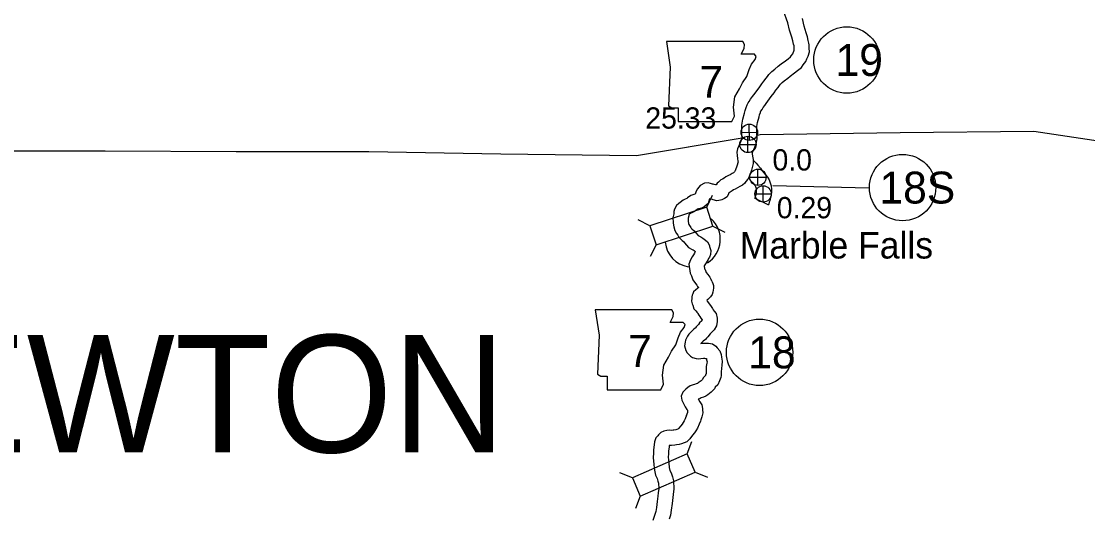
# Model space of a CAD drawing. Extents: x -939622 to -934245, y 1383184 to 1385301.
# Drawn here: x -935234.8 to -935171.2, y 1384143.3 to 1384172.8 of the extents above; entities that cross this region are included whole.
import ezdxf

# ---------------------------------------------------------------- set-up
doc = ezdxf.new("R2010")
doc.units = 0
for name, color, linetype in [('Default', 7, 'Continuous'), ('Level 10', 7, 'Continuous'), ('Level 2', 7, 'Continuous'), ('Level 20', 7, 'Continuous'), ('Level 21', 7, 'Continuous'), ('Level 24', 7, 'Continuous'), ('Level 25', 7, 'Continuous'), ('Level 26', 7, 'Continuous'), ('Level 27', 7, 'Continuous')]:
    doc.layers.add(name, color=color, linetype=linetype)

msp = doc.modelspace()

# ---------------------------------------------------------------- linework, layer by layer
at = {"layer": 'Level 10'}
msp.add_line((-935191.075, 1384162.249), (-935190.255, 1384161.858), dxfattribs=at)
for points in [[(-935191.827, 1384165.857), (-935191.829, 1384165.872), (-935191.836, 1384165.989), (-935191.84, 1384166.613), (-935191.779, 1384166.96), (-935191.688, 1384167.327), (-935191.644, 1384167.491), (-935191.588, 1384167.659), (-935191.532, 1384167.823), (-935191.458, 1384167.932), (-935191.407, 1384168.015), (-935191.319, 1384168.166), (-935191.2, 1384168.315), (-935191.126, 1384168.424), (-935190.808, 1384168.845), (-935190.644, 1384169.075), (-935190.525, 1384169.235), (-935190.391, 1384169.41), (-935190.306, 1384169.519), (-935190.221, 1384169.627), (-935190.058, 1384169.811), (-935189.875, 1384169.952), (-935189.663, 1384170.128), (-935189.484, 1384170.262), (-935189.24, 1384170.441), (-935189.075, 1384170.567), (-935188.943, 1384170.679), (-935188.889, 1384170.749), (-935188.803, 1384170.862), (-935188.779, 1384170.92), (-935188.728, 1384171.03), (-935188.713, 1384171.089), (-935188.715, 1384171.17), (-935188.723, 1384171.314), (-935188.727, 1384171.343), (-935188.749, 1384171.447), (-935188.799, 1384171.639), (-935188.861, 1384171.86), (-935188.994, 1384172.268), (-935189.095, 1384172.715), (-935189.353, 1384173.428)], [(-935190.935, 1384166.001), (-935190.936, 1384166.02), (-935190.939, 1384166.537), (-935190.898, 1384166.773), (-935190.816, 1384167.103), (-935190.781, 1384167.233), (-935190.735, 1384167.371), (-935190.72, 1384167.417), (-935190.704, 1384167.441), (-935190.635, 1384167.55), (-935190.574, 1384167.657), (-935190.476, 1384167.779), (-935190.394, 1384167.899), (-935190.082, 1384168.313), (-935189.917, 1384168.545), (-935189.808, 1384168.692), (-935189.679, 1384168.859), (-935189.595, 1384168.966), (-935189.53, 1384169.05), (-935189.442, 1384169.149), (-935189.313, 1384169.249), (-935189.105, 1384169.421), (-935188.948, 1384169.539), (-935188.7, 1384169.721), (-935188.51, 1384169.866), (-935188.289, 1384170.054), (-935188.175, 1384170.201), (-935188.015, 1384170.412), (-935187.955, 1384170.558), (-935187.875, 1384170.73), (-935187.811, 1384170.99), (-935187.816, 1384171.203), (-935187.826, 1384171.402), (-935187.84, 1384171.499), (-935187.872, 1384171.653), (-935187.93, 1384171.875), (-935188, 1384172.122), (-935188.126, 1384172.507), (-935188.23, 1384172.967)], [(-935191.831, 1384165.83), (-935192.109, 1384165.2), (-935192.131, 1384164.997), (-935192.12, 1384164.797), (-935192.094, 1384164.628), (-935192.07, 1384164.463), (-935192.067, 1384164.418), (-935192.131, 1384164.172), (-935192.151, 1384164.112), (-935192.19, 1384164.014), (-935192.239, 1384163.896), (-935192.253, 1384163.863), (-935192.274, 1384163.838), (-935192.305, 1384163.803), (-935192.343, 1384163.771), (-935192.421, 1384163.723), (-935192.531, 1384163.657), (-935192.639, 1384163.603), (-935192.791, 1384163.523), (-935192.89, 1384163.458), (-935192.991, 1384163.398), (-935193.086, 1384163.344), (-935193.24, 1384163.217), (-935193.308, 1384163.147), (-935193.378, 1384163.044), (-935193.412, 1384163.051), (-935193.488, 1384163.067), (-935193.545, 1384163.084), (-935193.599, 1384163.101), (-935193.705, 1384163.132), (-935193.855, 1384163.166), (-935194.067, 1384163.143), (-935194.333, 1384163.022), (-935194.495, 1384162.807), (-935194.563, 1384162.678), (-935194.624, 1384162.499), (-935194.624, 1384162.498), (-935194.697, 1384162.474), (-935194.889, 1384162.412), (-935195.078, 1384162.278), (-935195.133, 1384162.243), (-935195.215, 1384162.199), (-935195.345, 1384162.143), (-935195.529, 1384162.006), (-935195.603, 1384161.942), (-935195.74, 1384161.817), (-935195.851, 1384161.612), (-935195.904, 1384161.454), (-935195.909, 1384161.316), (-935195.924, 1384161.243), (-935195.956, 1384161.083), (-935195.955, 1384161.009), (-935195.949, 1384160.895), (-935195.93, 1384160.764), (-935195.901, 1384160.54), (-935195.831, 1384160.326), (-935195.739, 1384160.157), (-935195.663, 1384160.045), (-935195.598, 1384159.924), (-935195.483, 1384159.805), (-935195.4, 1384159.738), (-935195.329, 1384159.676), (-935195.268, 1384159.604), (-935195.023, 1384159.31), (-935194.802, 1384159.204), (-935194.743, 1384159.173), (-935194.68, 1384159.132), (-935194.639, 1384159.101), (-935194.631, 1384159.085), (-935194.667, 1384158.985), (-935194.726, 1384158.889), (-935194.814, 1384158.762), (-935194.909, 1384158.59), (-935195.014, 1384158.324), (-935194.928, 1384157.785), (-935194.855, 1384157.631), (-935194.756, 1384157.394), (-935194.601, 1384157.178), (-935194.53, 1384157.079), (-935194.486, 1384156.993), (-935194.426, 1384156.888)], [(-935191.015, 1384165.45), (-935191.228, 1384164.967), (-935191.224, 1384164.892), (-935191.204, 1384164.761), (-935191.174, 1384164.554), (-935191.16, 1384164.329), (-935191.267, 1384163.918), (-935191.305, 1384163.803), (-935191.358, 1384163.672), (-935191.407, 1384163.553), (-935191.475, 1384163.387), (-935191.595, 1384163.248), (-935191.67, 1384163.162), (-935191.811, 1384163.041), (-935191.953, 1384162.954), (-935192.099, 1384162.866), (-935192.23, 1384162.802), (-935192.334, 1384162.747), (-935192.413, 1384162.695), (-935192.539, 1384162.619), (-935192.575, 1384162.599), (-935192.609, 1384162.571), (-935192.634, 1384162.517), (-935192.725, 1384162.335), (-935192.885, 1384162.232), (-935192.959, 1384162.19), (-935193.036, 1384162.163), (-935193.116, 1384162.139), (-935193.212, 1384162.119), (-935193.356, 1384162.1), (-935193.481, 1384162.14), (-935193.558, 1384162.162), (-935193.596, 1384162.17), (-935193.707, 1384162.194), (-935193.77, 1384162.212), (-935193.852, 1384161.934), (-935194.085, 1384161.734), (-935194.254, 1384161.671), (-935194.422, 1384161.618), (-935194.48, 1384161.598), (-935194.577, 1384161.53), (-935194.676, 1384161.467), (-935194.821, 1384161.388), (-935194.894, 1384161.357), (-935194.965, 1384161.304), (-935195.005, 1384161.27), (-935195.01, 1384161.265), (-935195.013, 1384161.207), (-935195.042, 1384161.063), (-935195.054, 1384161.005), (-935195.053, 1384160.984), (-935195.038, 1384160.887), (-935195.019, 1384160.739), (-935195.002, 1384160.684), (-935194.97, 1384160.626), (-935194.892, 1384160.512), (-935194.867, 1384160.465), (-935194.819, 1384160.427), (-935194.683, 1384160.306), (-935194.579, 1384160.182), (-935194.457, 1384160.036), (-935194.399, 1384160.009), (-935194.288, 1384159.951), (-935194.163, 1384159.869), (-935194.086, 1384159.811), (-935194.017, 1384159.76), (-935193.893, 1384159.647), (-935193.778, 1384159.439), (-935193.778, 1384159.387), (-935193.744, 1384159.318), (-935193.693, 1384159.131), (-935193.713, 1384158.9), (-935193.774, 1384158.741), (-935193.83, 1384158.652), (-935193.849, 1384158.597), (-935193.972, 1384158.396), (-935194.048, 1384158.286), (-935194.086, 1384158.218), (-935194.06, 1384158.054), (-935194.034, 1384157.999), (-935193.965, 1384157.836), (-935193.868, 1384157.701), (-935193.761, 1384157.55), (-935193.694, 1384157.422), (-935193.642, 1384157.33)], [(-935191.85, 1384165.788), (-935191.834, 1384165.828)], [(-935191.015, 1384165.45), (-935190.96, 1384165.59), (-935190.916, 1384165.787), (-935190.931, 1384165.944), (-935190.934, 1384165.995)], [(-935191.16, 1384164.494), (-935191.134, 1384164.478), (-935190.992, 1384164.337), (-935190.881, 1384164.228), (-935190.725, 1384164.043), (-935190.622, 1384163.888), (-935190.618, 1384163.883), (-935190.51, 1384163.755), (-935190.419, 1384163.653), (-935190.307, 1384163.515), (-935190.211, 1384163.36), (-935190.142, 1384163.173), (-935190.093, 1384162.984), (-935190.079, 1384162.804), (-935190.078, 1384162.653), (-935190.093, 1384162.415), (-935190.122, 1384162.287), (-935190.143, 1384162.197), (-935190.173, 1384162.099), (-935190.201, 1384162.024), (-935190.206, 1384162.011), (-935190.227, 1384161.913), (-935190.255, 1384161.858)], [(-935191.428, 1384163.475), (-935191.337, 1384163.339), (-935191.299, 1384163.295), (-935191.19, 1384163.166), (-935191.106, 1384163.071), (-935191.042, 1384162.993), (-935191.024, 1384162.963), (-935191.002, 1384162.903), (-935190.984, 1384162.834), (-935190.979, 1384162.767), (-935190.978, 1384162.678), (-935190.986, 1384162.543), (-935190.999, 1384162.491), (-935191.013, 1384162.43), (-935191.025, 1384162.39), (-935191.049, 1384162.326), (-935191.075, 1384162.249), (-935191.082, 1384162.214)], [(-935193.635, 1384157.316), (-935193.563, 1384157.178), (-935193.532, 1384157.049), (-935193.53, 1384156.891), (-935193.544, 1384156.772), (-935193.57, 1384156.655), (-935193.613, 1384156.52), (-935193.712, 1384156.386), (-935193.764, 1384156.324), (-935193.87, 1384156.21), (-935193.921, 1384156.173), (-935193.909, 1384156.13), (-935193.907, 1384156.123), (-935193.703, 1384155.868), (-935193.631, 1384155.747), (-935193.588, 1384155.678), (-935193.543, 1384155.606), (-935193.49, 1384155.531), (-935193.372, 1384155.382), (-935193.311, 1384155.108), (-935193.319, 1384154.903), (-935193.362, 1384154.654), (-935193.501, 1384154.402), (-935193.678, 1384154.23), (-935193.722, 1384154.169), (-935193.878, 1384153.996), (-935193.952, 1384153.905), (-935194.018, 1384153.843), (-935194.142, 1384153.738), (-935194.211, 1384153.679), (-935194.288, 1384153.6), (-935194.231, 1384153.607), (-935194.031, 1384153.624), (-935193.961, 1384153.612), (-935193.828, 1384153.62), (-935193.588, 1384153.569), (-935193.396, 1384153.439), (-935193.317, 1384153.339), (-935193.16, 1384153.149), (-935193.078, 1384152.933), (-935193.056, 1384152.78), (-935193.006, 1384152.55), (-935193.033, 1384152.28), (-935193.064, 1384152.125), (-935193.071, 1384151.892), (-935193.075, 1384151.693), (-935193.103, 1384151.569), (-935193.165, 1384151.368), (-935193.281, 1384151.138), (-935193.427, 1384150.999), (-935193.475, 1384150.893), (-935193.676, 1384150.687), (-935193.878, 1384150.543), (-935193.997, 1384150.464), (-935194.137, 1384150.391), (-935194.263, 1384150.347), (-935194.335, 1384150.321), (-935194.424, 1384150.283), (-935194.438, 1384150.278), (-935194.425, 1384150.252), (-935194.347, 1384150.122), (-935194.228, 1384149.931), (-935194.198, 1384149.722), (-935194.194, 1384149.65), (-935194.168, 1384149.465), (-935194.224, 1384149.226), (-935194.308, 1384148.991)], [(-935194.413, 1384156.952), (-935194.44, 1384156.919), (-935194.47, 1384156.887), (-935194.482, 1384156.878), (-935194.588, 1384156.803), (-935194.719, 1384156.669), (-935194.772, 1384156.548), (-935194.799, 1384156.473), (-935194.824, 1384156.372), (-935194.834, 1384156.306), (-935194.855, 1384156.118), (-935194.796, 1384155.962), (-935194.775, 1384155.887), (-935194.714, 1384155.67), (-935194.596, 1384155.544), (-935194.507, 1384155.433), (-935194.486, 1384155.416), (-935194.465, 1384155.389), (-935194.401, 1384155.281), (-935194.352, 1384155.201), (-935194.292, 1384155.106), (-935194.216, 1384154.999), (-935194.216, 1384154.996), (-935194.223, 1384154.956), (-935194.224, 1384154.954), (-935194.361, 1384154.822), (-935194.423, 1384154.736), (-935194.562, 1384154.581), (-935194.612, 1384154.52), (-935194.618, 1384154.515), (-935194.725, 1384154.424), (-935194.827, 1384154.337), (-935195.008, 1384154.151), (-935195.094, 1384154.03), (-935195.199, 1384153.8), (-935195.233, 1384153.668), (-935195.259, 1384153.452), (-935195.229, 1384153.32), (-935195.187, 1384153.175), (-935195.1, 1384153.046), (-935195.011, 1384152.929), (-935194.903, 1384152.836), (-935194.776, 1384152.751), (-935194.564, 1384152.698), (-935194.442, 1384152.687), (-935194.283, 1384152.694), (-935194.139, 1384152.712), (-935194.069, 1384152.717), (-935194.007, 1384152.707), (-935193.965, 1384152.71), (-935193.953, 1384152.696), (-935193.943, 1384152.621), (-935193.916, 1384152.498), (-935193.924, 1384152.413), (-935193.961, 1384152.225), (-935193.97, 1384151.916), (-935193.973, 1384151.803), (-935193.973, 1384151.8), (-935194.003, 1384151.706), (-935194.015, 1384151.681), (-935194.133, 1384151.568), (-935194.216, 1384151.436), (-935194.228, 1384151.41), (-935194.264, 1384151.373), (-935194.389, 1384151.284), (-935194.454, 1384151.24), (-935194.494, 1384151.22), (-935194.564, 1384151.195), (-935194.666, 1384151.159), (-935194.75, 1384151.122), (-935194.923, 1384151.062), (-935195.063, 1384150.969), (-935195.185, 1384150.88), (-935195.265, 1384150.797), (-935195.354, 1384150.697), (-935195.456, 1384150.452), (-935195.432, 1384150.22), (-935195.351, 1384150.063), (-935195.279, 1384149.948), (-935195.215, 1384149.819), (-935195.115, 1384149.651), (-935195.094, 1384149.619), (-935195.091, 1384149.561), (-935195.083, 1384149.506), (-935195.089, 1384149.48), (-935195.156, 1384149.292)], [(-935195.148, 1384149.313), (-935195.232, 1384149.109), (-935195.279, 1384148.98), (-935195.344, 1384148.894), (-935195.41, 1384148.779), (-935195.484, 1384148.687), (-935195.618, 1384148.518), (-935195.631, 1384148.505), (-935195.723, 1384148.47), (-935195.787, 1384148.452), (-935195.89, 1384148.431), (-935195.947, 1384148.422), (-935196.045, 1384148.414), (-935196.141, 1384148.419), (-935196.321, 1384148.403), (-935196.488, 1384148.366), (-935196.674, 1384148.291), (-935196.822, 1384148.146), (-935196.861, 1384148.091), (-935196.972, 1384147.972), (-935197.05, 1384147.74), (-935197.079, 1384147.549), (-935197.113, 1384147.249), (-935197.121, 1384147.087), (-935197.133, 1384146.755), (-935197.12, 1384146.616), (-935197.1, 1384146.358), (-935197.059, 1384146.048), (-935196.994, 1384145.753), (-935196.903, 1384145.545), (-935196.846, 1384145.389), (-935196.819, 1384145.274), (-935196.8, 1384144.955), (-935196.83, 1384144.687), (-935196.848, 1384144.501), (-935196.887, 1384144.172), (-935196.939, 1384143.813), (-935196.983, 1384143.577), (-935197.037, 1384143.403), (-935197.154, 1384143.042)], [(-935194.316, 1384148.97), (-935194.393, 1384148.782), (-935194.479, 1384148.548), (-935194.591, 1384148.397), (-935194.665, 1384148.27), (-935194.78, 1384148.125), (-935194.947, 1384147.917), (-935195.129, 1384147.735), (-935195.438, 1384147.615), (-935195.577, 1384147.576), (-935195.732, 1384147.545), (-935195.843, 1384147.527), (-935196.033, 1384147.513), (-935196.123, 1384147.517), (-935196.17, 1384147.513), (-935196.175, 1384147.508), (-935196.187, 1384147.43), (-935196.216, 1384147.176), (-935196.222, 1384147.05), (-935196.231, 1384146.781), (-935196.223, 1384146.692), (-935196.205, 1384146.452), (-935196.172, 1384146.205), (-935196.134, 1384146.032), (-935196.068, 1384145.881), (-935195.982, 1384145.649), (-935195.925, 1384145.404), (-935195.897, 1384144.931), (-935195.935, 1384144.592), (-935195.953, 1384144.405), (-935195.995, 1384144.054), (-935196.051, 1384143.666), (-935196.108, 1384143.36), (-935196.179, 1384143.13)]]:
    msp.add_lwpolyline(points, dxfattribs=at)
at = {"layer": 'Level 2'}
for points in [[(-935136.128, 1384165.308), (-935143.233, 1384165.231), (-935151.195, 1384165.118), (-935158.931, 1384164.916), (-935166.844, 1384165.097), (-935174.41, 1384166.231), (-935182.389, 1384166.154), (-935190.744, 1384166.032), (-935190.934, 1384165.995)], [(-935136.128, 1384165.308), (-935143.233, 1384165.231), (-935151.195, 1384165.118), (-935158.931, 1384164.916), (-935166.844, 1384165.097), (-935174.41, 1384166.231), (-935182.389, 1384166.154), (-935190.744, 1384166.032), (-935190.818, 1384166.017)], [(-935192.056, 1384165.792), (-935198.123, 1384164.778), (-935206.231, 1384164.879), (-935214.11, 1384165.011), (-935222.03, 1384165.015), (-935229.846, 1384165.06), (-935237.777, 1384165.065), (-935245.637, 1384165.08), (-935246.815, 1384165.091)], [(-935191.831, 1384165.83), (-935198.123, 1384164.778)], [(-935198.123, 1384164.778), (-935206.231, 1384164.879), (-935214.11, 1384165.011), (-935222.03, 1384165.015), (-935229.846, 1384165.06), (-935237.777, 1384165.065), (-935245.637, 1384165.08), (-935246.815, 1384165.091)]]:
    msp.add_lwpolyline(points, dxfattribs=at)
at = {"layer": 'Level 20'}
for p, q in [((-935193.94, 1384161.724), (-935193.583, 1384162.43)), ((-935197.327, 1384160.614), (-935198.034, 1384160.972)), ((-935193.57, 1384160.595), (-935192.864, 1384160.237)), ((-935196.957, 1384159.485), (-935197.315, 1384158.778)), ((-935195.107, 1384147.012), (-935194.816, 1384147.749)), ((-935198.376, 1384145.592), (-935199.113, 1384145.883)), ((-935194.634, 1384145.922), (-935193.897, 1384145.632)), ((-935197.903, 1384144.502), (-935198.193, 1384143.766))]:
    msp.add_line(p, q, dxfattribs=at)
for points in [[(-935196.957, 1384159.485), (-935193.57, 1384160.595), (-935193.94, 1384161.724), (-935197.327, 1384160.614)], [(-935195.107, 1384147.012), (-935198.376, 1384145.592), (-935197.903, 1384144.502), (-935194.634, 1384145.922)]]:
    msp.add_lwpolyline(points, close=True, dxfattribs=at)
at = {"layer": 'Level 21'}
for points in [[(-935196.344, 1384171.596), (-935196.116, 1384170.074), (-935196.217, 1384167.764), (-935196.014, 1384167.638), (-935195.633, 1384167.638), (-935195.633, 1384166.826), (-935192.436, 1384166.826), (-935192.284, 1384167.155), (-935192.334, 1384167.688), (-935192.258, 1384168.297), (-935191.979, 1384168.78), (-935191.802, 1384169.135), (-935191.548, 1384169.515), (-935191.396, 1384169.922), (-935191.269, 1384170.251), (-935191.04, 1384170.531), (-935190.99, 1384170.708), (-935191.091, 1384170.835), (-935191.878, 1384170.835), (-935191.7, 1384171.19), (-935191.675, 1384171.419), (-935191.78, 1384171.594)], [(-935200.586, 1384155.606), (-935200.358, 1384154.083), (-935200.46, 1384151.774), (-935200.257, 1384151.647), (-935199.876, 1384151.647), (-935199.876, 1384150.835), (-935196.678, 1384150.835), (-935196.526, 1384151.165), (-935196.577, 1384151.698), (-935196.501, 1384152.307), (-935196.222, 1384152.789), (-935196.044, 1384153.144), (-935195.79, 1384153.525), (-935195.638, 1384153.931), (-935195.511, 1384154.261), (-935195.283, 1384154.54), (-935195.232, 1384154.718), (-935195.333, 1384154.845), (-935196.12, 1384154.845), (-935195.942, 1384155.2), (-935195.917, 1384155.428), (-935196.022, 1384155.604)]]:
    msp.add_lwpolyline(points, close=True, dxfattribs=at)
at = {"layer": 'Level 24'}
for start, end in [(302.56681, 47.62241), (185.99251, 260.69526)]:
    msp.add_arc((-935194.776, 1384159.799), 1.65, start, end, dxfattribs=at)
at = {"layer": 'Level 26'}
for p, q in [((-935191.882, 1384166.179), (-935190.906, 1384166.202)), ((-935191.382, 1384165.702), (-935191.405, 1384166.679)), ((-935191.963, 1384165.459), (-935190.988, 1384165.459)), ((-935191.476, 1384164.971), (-935191.476, 1384165.946)), ((-935190.877, 1384163.016), (-935190.877, 1384163.991)), ((-935191.364, 1384163.504), (-935190.389, 1384163.504)), ((-935190.57, 1384162.022), (-935190.57, 1384162.997)), ((-935191.058, 1384162.51), (-935190.083, 1384162.51))]:
    msp.add_line(p, q, dxfattribs=at)
for centre, radius in [((-935191.394, 1384166.19), 0.488), ((-935191.476, 1384165.459), 0.487), ((-935190.877, 1384163.504), 0.487), ((-935190.57, 1384162.51), 0.487)]:
    msp.add_circle(centre, radius, dxfattribs=at)
at = {"layer": 'Level 27'}
msp.add_line((-935189.984, 1384163.021), (-935184.251, 1384162.875), dxfattribs=at)
for centre in [(-935185.572, 1384170.495), (-935182.246, 1384162.891), (-935190.785, 1384153.066)]:
    msp.add_circle(centre, 1.98, dxfattribs=at)

# ---------------------------------------------------------------- texts
at = {"layer": 'Default'}
msp.add_text('NEWTON', height=7, dxfattribs=at).set_placement((-935247.525, 1384147.101))
at = {"layer": 'Level 21'}
for p in [(-935194.376, 1384168.242), (-935198.627, 1384152.2)]:
    msp.add_text('7', height=1.901, dxfattribs=at).set_placement(p)
at = {"layer": 'Level 24'}
msp.add_text('Marble Falls', height=1.584, dxfattribs=at).set_placement((-935191.964, 1384158.661))
at = {"layer": 'Level 25'}
for s, p in [('25.33', (-935197.603, 1384166.405)), ('0.0', (-935190.011, 1384163.907)), ('0.29', (-935189.754, 1384161.059))]:
    msp.add_text(s, height=1.2672, dxfattribs=at).set_placement(p)
at = {"layer": 'Level 26'}
msp.add_text('19', height=1.9008, dxfattribs=at).set_placement((-935186.246, 1384169.545))
at = {"layer": 'Level 27'}
for s, p in [('19', (-935186.246, 1384169.545)), ('18S', (-935183.628, 1384161.94)), ('18', (-935191.458, 1384152.115))]:
    msp.add_text(s, height=1.9008, dxfattribs=at).set_placement(p)

doc.saveas('drawing.dxf')
